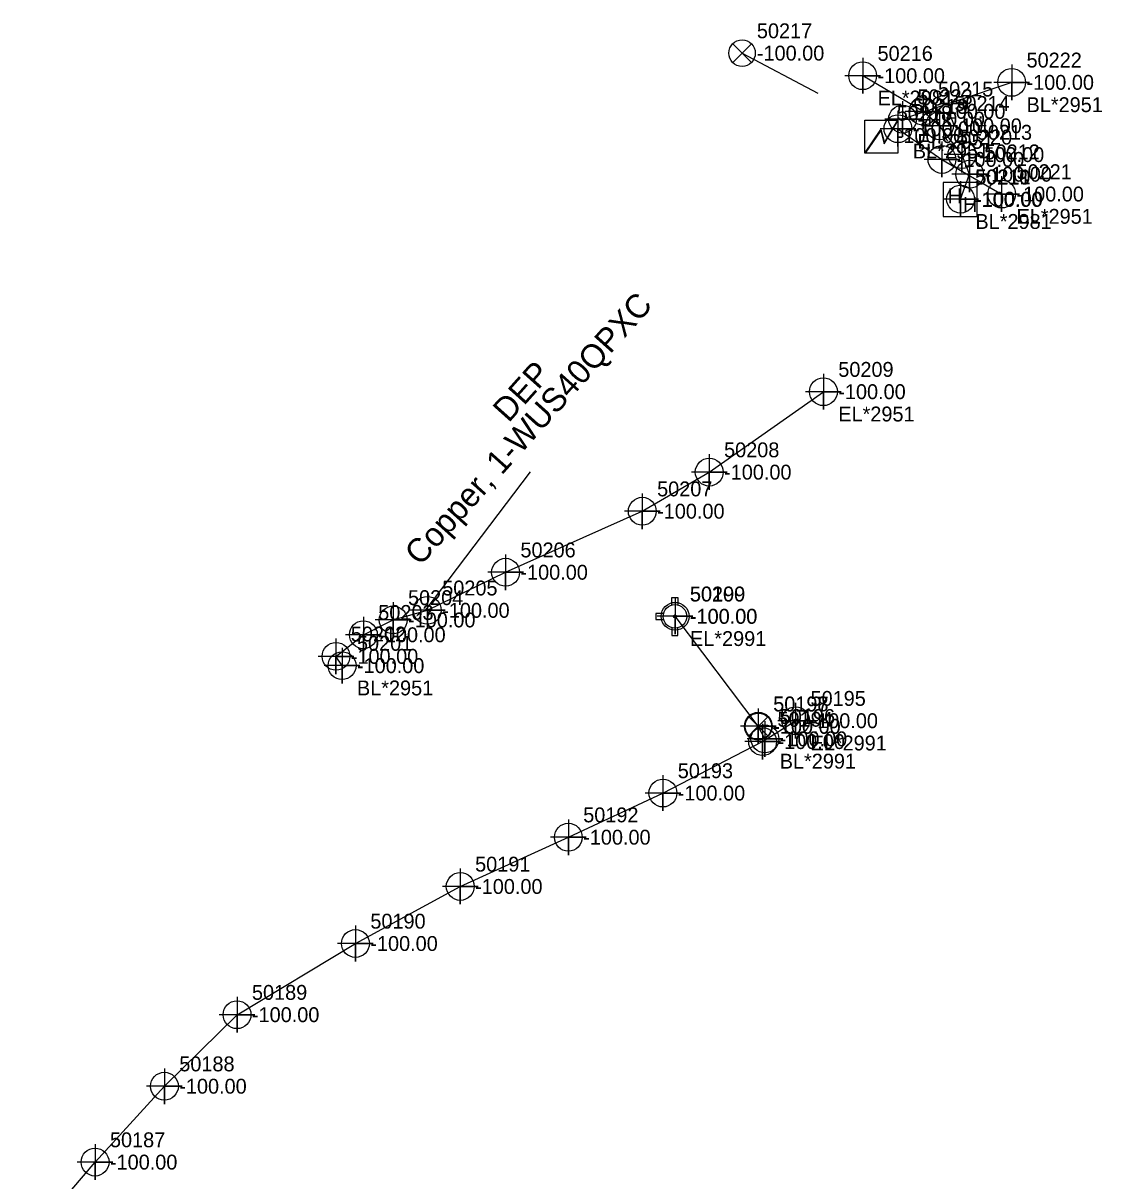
# Model space of a CAD drawing. Extents: x 2083698 to 2094313, y 743246 to 752873.
# Drawn here: x 2091263.2 to 2091444.6, y 750579.9 to 750774.5 of the extents above; entities that cross this region are included whole.
import ezdxf

# ---------------------------------------------------------------- set-up
doc = ezdxf.new("R2010")
doc.units = 0
for name, color, linetype in [('COGO Default Point Number', 7, 'Continuous'), ('Default Symbol CELL', 7, 'Continuous'), ('Default Symbol Cogo Number', 7, 'Continuous'), ('Exist Other Culture Area Outline', 7, 'Continuous'), ('Exist Property Corner CELL', 7, 'Continuous'), ('Exist Property Corner Cogo Comment', 7, 'Continuous'), ('Exist Property Deed Book Text', 7, 'Continuous'), ('Exist Property Iron Pin Leader', 7, 'Continuous'), ('Exist Property Iron Pin Text', 7, 'Continuous'), ('Exist Property Line', 7, 'Continuous'), ('Exist Property Line Leader', 7, 'Continuous'), ('Exist Property Monument Leader', 7, 'Continuous'), ('Exist Property Monument Text', 7, 'Continuous'), ('Exist Property Owner Text', 7, 'Continuous'), ('Exist Right of Way Easement Line Leader', 7, 'Continuous'), ('Exist Right of Way Easement Line Text', 7, 'Continuous'), ('Exist Right of Way Line', 7, 'Continuous'), ('Exist Right of Way Width CELL', 7, 'Continuous'), ('Exist Roads EOP', 7, 'Continuous'), ('Exist Roads EOP Cogo Number', 7, 'Continuous'), ('Exist Roads EOP Cogo Point CELL', 7, 'Continuous'), ('Exist Roads EOP Leader', 7, 'Continuous'), ('Exist Roads EOP Text', 7, 'Continuous'), ('Exist Utilities Power UG Cable SUE LOS B', 7, 'Continuous'), ('Exist Utilities Power UG Cable SUE LOS B Leader', 7, 'Continuous'), ('Exist Utilities Power UG Cable SUE LOS B Text', 7, 'Continuous'), ('Exist Utilities TV UG Cable SUE LOS B', 7, 'Continuous'), ('Exist Utilities Water UG Line SUE LOS B', 7, 'Continuous'), ('Exist Utilities Water UG Line SUE LOS C', 7, 'Continuous'), ('Raster_Level_1', 7, 'Continuous')]:
    doc.layers.add(name, color=color, linetype=linetype)

msp = doc.modelspace()

# ---------------------------------------------------------------- linework, layer by layer
at = {"layer": 'COGO Default Point Number'}
for points in [[(2091372.82, 750677.82), (2091372.82, 750671.82), (2091372.82, 750674.82), (2091375.82, 750674.82), (2091369.82, 750674.82)], [(2091393.09, 750660.26), (2091393.09, 750654.26), (2091393.09, 750657.26), (2091396.09, 750657.26), (2091390.09, 750657.26)], [(2091386.81, 750659.34), (2091386.81, 750653.34), (2091386.81, 750656.34), (2091389.81, 750656.34), (2091383.81, 750656.34)], [(2091387.53, 750656.75), (2091387.53, 750650.75), (2091387.53, 750653.75), (2091390.53, 750653.75), (2091384.53, 750653.75)], [(2091387.91, 750657.21), (2091387.91, 750651.21), (2091387.91, 750654.21), (2091390.91, 750654.21), (2091384.91, 750654.21)], [(2091370.76, 750648.1), (2091370.76, 750642.1), (2091370.76, 750645.1), (2091373.76, 750645.1), (2091367.76, 750645.1)], [(2091354.86, 750640.68), (2091354.86, 750634.68), (2091354.86, 750637.68), (2091357.86, 750637.68), (2091351.86, 750637.68)], [(2091336.68, 750632.4), (2091336.68, 750626.4), (2091336.68, 750629.4), (2091339.68, 750629.4), (2091333.68, 750629.4)], [(2091319.06, 750622.81), (2091319.06, 750616.81), (2091319.06, 750619.81), (2091322.06, 750619.81), (2091316.06, 750619.81)], [(2091299.15, 750610.84), (2091299.15, 750604.84), (2091299.15, 750607.84), (2091302.15, 750607.84), (2091296.15, 750607.84)], [(2091286.93, 750598.82), (2091286.93, 750592.82), (2091286.93, 750595.82), (2091289.93, 750595.82), (2091283.93, 750595.82)], [(2091275.27, 750586.06), (2091275.27, 750580.06), (2091275.27, 750583.06), (2091278.27, 750583.06), (2091272.27, 750583.06)]]:
    msp.add_lwpolyline(points, dxfattribs=at)
for centre in [(2091372.82, 750674.82), (2091386.81, 750656.34), (2091393.09, 750657.26), (2091387.53, 750653.75), (2091387.91, 750654.21), (2091370.76, 750645.1), (2091354.86, 750637.68), (2091336.68, 750629.4), (2091319.06, 750619.81), (2091299.15, 750607.84), (2091286.93, 750595.82), (2091275.27, 750583.06)]:
    msp.add_circle(centre, 2.34, dxfattribs=at)
at = {"layer": 'Exist Other Culture Area Outline'}
msp.add_line((2091407.59, 750755.63), (2091407.59, 750755.63), dxfattribs=at)
msp.add_lwpolyline([(2091404.75, 750758.24), (2091410.3, 750758.24), (2091410.3, 750752.69), (2091404.75, 750752.69)], close=True, dxfattribs=at)
for points in [[(2091404.75, 750752.69), (2091407.39, 750756.63), (2091408.02, 750754.42), (2091410.3, 750758.24)], [(2091404.82, 750752.69), (2091407.39, 750756.42), (2091407.98, 750754.24), (2091410.3, 750758.09)]]:
    msp.add_lwpolyline(points, dxfattribs=at)
at = {"layer": 'Exist Property Deed Book Text'}
msp.add_line((2091420.74, 750744.89), (2091420.74, 750744.89), dxfattribs=at)
msp.add_lwpolyline([(2091417.87, 750742.01), (2091423.62, 750742.01), (2091423.62, 750747.76), (2091417.87, 750747.76), (2091417.87, 750742.01)], dxfattribs=at)
at = {"layer": 'Exist Property Iron Pin Text'}
for points in [[(2091429.42, 750767.57), (2091429.42, 750761.57), (2091429.42, 750764.57), (2091432.42, 750764.57), (2091426.42, 750764.57)], [(2091411.07, 750761.4), (2091411.07, 750755.4), (2091411.07, 750758.4), (2091414.07, 750758.4), (2091408.07, 750758.4)], [(2091410.29, 750759.78), (2091410.29, 750753.78), (2091410.29, 750756.78), (2091413.29, 750756.78), (2091407.29, 750756.78)], [(2091417.69, 750754.62), (2091417.69, 750748.62), (2091417.69, 750751.62), (2091420.69, 750751.62), (2091414.69, 750751.62)], [(2091427.73, 750748.8), (2091427.73, 750742.8), (2091427.73, 750745.8), (2091430.73, 750745.8), (2091424.73, 750745.8)], [(2091397.76, 750715.57), (2091397.76, 750709.57), (2091397.76, 750712.57), (2091400.76, 750712.57), (2091394.76, 750712.57)], [(2091378.55, 750702.05), (2091378.55, 750696.05), (2091378.55, 750699.05), (2091381.55, 750699.05), (2091375.55, 750699.05)], [(2091367.29, 750695.48), (2091367.29, 750689.48), (2091367.29, 750692.48), (2091370.29, 750692.48), (2091364.29, 750692.48)], [(2091344.3, 750685.22), (2091344.3, 750679.22), (2091344.3, 750682.22), (2091347.3, 750682.22), (2091341.3, 750682.22)], [(2091325.4, 750677.2), (2091325.4, 750671.2), (2091325.4, 750674.2), (2091328.4, 750674.2), (2091322.4, 750674.2)], [(2091331.15, 750678.82), (2091331.15, 750672.82), (2091331.15, 750675.82), (2091334.15, 750675.82), (2091328.15, 750675.82)], [(2091320.39, 750674.71), (2091320.39, 750668.71), (2091320.39, 750671.71), (2091323.39, 750671.71), (2091317.39, 750671.71)], [(2091315.78, 750671.08), (2091315.78, 750665.08), (2091315.78, 750668.08), (2091318.78, 750668.08), (2091312.78, 750668.08)], [(2091316.81, 750669.52), (2091316.81, 750663.52), (2091316.81, 750666.52), (2091319.81, 750666.52), (2091313.81, 750666.52)]]:
    msp.add_lwpolyline(points, dxfattribs=at)
for centre in [(2091429.42, 750764.57), (2091410.29, 750756.78), (2091411.07, 750758.4), (2091417.69, 750751.62), (2091427.73, 750745.8), (2091397.76, 750712.57), (2091378.55, 750699.05), (2091367.29, 750692.48), (2091344.3, 750682.22), (2091331.15, 750675.82), (2091325.4, 750674.2), (2091320.39, 750671.71), (2091315.78, 750668.08), (2091316.81, 750666.52)]:
    msp.add_circle(centre, 2.34, dxfattribs=at)
at = {"layer": 'Exist Property Line Leader'}
for points in [[(2091404.36, 750768.69), (2091404.36, 750762.69), (2091404.36, 750765.69), (2091407.36, 750765.69), (2091401.36, 750765.69)], [(2091414.53, 750762.7), (2091414.53, 750756.7), (2091414.53, 750759.7), (2091417.53, 750759.7), (2091411.53, 750759.7)], [(2091417.28, 750760.27), (2091417.28, 750754.27), (2091417.28, 750757.27), (2091420.28, 750757.27), (2091414.28, 750757.27)], [(2091421.05, 750755.43), (2091421.05, 750749.43), (2091421.05, 750752.43), (2091424.05, 750752.43), (2091418.05, 750752.43)], [(2091422.35, 750752.13), (2091422.35, 750746.13), (2091422.35, 750749.13), (2091425.35, 750749.13), (2091419.35, 750749.13)], [(2091420.82, 750747.94), (2091420.82, 750741.94), (2091420.82, 750744.94), (2091423.82, 750744.94), (2091417.82, 750744.94)]]:
    msp.add_lwpolyline(points, dxfattribs=at)
for centre in [(2091404.36, 750765.69), (2091414.53, 750759.7), (2091417.28, 750757.27), (2091421.05, 750752.43), (2091422.35, 750749.13), (2091420.82, 750744.94)]:
    msp.add_circle(centre, 2.34, dxfattribs=at)
at = {"layer": 'Exist Roads EOP'}
for points in [[(2091385.65, 750771.07), (2091382.5, 750767.92), (2091384.07, 750769.49), (2091385.65, 750767.92), (2091382.5, 750771.07)], [(2091388.39, 750657.89), (2091385.24, 750654.74), (2091386.82, 750656.31), (2091388.39, 750654.74), (2091385.24, 750657.89)]]:
    msp.add_lwpolyline(points, dxfattribs=at)
for centre in [(2091384.07, 750769.49), (2091386.82, 750656.31)]:
    msp.add_circle(centre, 2.23, dxfattribs=at)
at = {"layer": 'Exist Utilities Power UG Cable SUE LOS B'}
msp.add_line((2091429.42, 750764.57), (2091411.07, 750758.4), dxfattribs=at)
for points in [[(2091410.29, 750756.78), (2091417.69, 750751.62), (2091427.73, 750745.8)], [(2091316.81, 750666.52), (2091315.78, 750668.08), (2091320.39, 750671.71), (2091325.4, 750674.2), (2091331.15, 750675.82), (2091344.3, 750682.22), (2091367.29, 750692.48), (2091378.55, 750699.05), (2091397.76, 750712.57)]]:
    msp.add_lwpolyline(points, dxfattribs=at)
at = {"layer": 'Exist Utilities Power UG Cable SUE LOS B Leader'}
msp.add_line((2091330.79, 750675.72), (2091348.52, 750699.12), dxfattribs=at)
at = {"layer": 'Exist Utilities TV UG Cable SUE LOS B'}
msp.add_lwpolyline([(2091420.82, 750744.94), (2091422.35, 750749.13), (2091421.05, 750752.43), (2091417.28, 750757.27), (2091414.53, 750759.7), (2091404.36, 750765.69)], dxfattribs=at)
at = {"layer": 'Exist Utilities Water UG Line SUE LOS B'}
for points in [[(2091387.91, 750654.21), (2091386.81, 750656.34), (2091372.82, 750674.82)], [(2091203.77, 750458.69), (2091231.15, 750515.51), (2091240.39, 750533.35), (2091250.07, 750550.21), (2091263.17, 750568.86), (2091275.27, 750583.06), (2091286.93, 750595.82), (2091299.15, 750607.84), (2091319.06, 750619.81), (2091336.68, 750629.4), (2091354.86, 750637.68), (2091370.76, 750645.1), (2091387.53, 750653.75), (2091393.09, 750657.26)]]:
    msp.add_lwpolyline(points, dxfattribs=at)
at = {"layer": 'Exist Utilities Water UG Line SUE LOS C'}
msp.add_line((2091384.07, 750769.49), (2091396.81, 750762.75), dxfattribs=at)
at = {"layer": 'Raster_Level_1'}
msp.add_line((2091372.79, 750674.8), (2091372.79, 750674.8), dxfattribs=at)
for points in [[(2091372.28, 750676.71), (2091372.28, 750678), (2091373.3, 750678), (2091373.3, 750676.69)], [(2091370.88, 750675.31), (2091369.59, 750675.31), (2091369.59, 750674.29), (2091370.88, 750674.29)], [(2091372.28, 750672.89), (2091372.28, 750671.6), (2091373.3, 750671.6), (2091373.3, 750672.91)]]:
    msp.add_lwpolyline(points, dxfattribs=at)
for radius in [1.98, 0.243]:
    msp.add_circle((2091372.79, 750674.8), radius, dxfattribs=at)

# ---------------------------------------------------------------- texts
at = {"layer": 'Default Symbol CELL'}
for s, p in [('50216', (2091406.86, 750768.19)), ('50215', (2091417.03, 750762.2)), ('50214', (2091419.78, 750759.77)), ('50213', (2091423.55, 750754.93)), ('50212', (2091424.85, 750751.63)), ('50211', (2091423.32, 750747.44))]:
    msp.add_text(s, height=2.5, dxfattribs=at).set_placement(p)
at = {"layer": 'Default Symbol Cogo Number'}
for p in [(2091406.86, 750764.44), (2091417.03, 750758.45), (2091419.78, 750756.02), (2091423.55, 750751.18), (2091424.85, 750747.88), (2091423.32, 750743.69)]:
    msp.add_text('-100.00', height=2.5, dxfattribs=at).set_placement(p)
at = {"layer": 'Exist Property Corner CELL'}
for s, p in [('EL*2981', (2091406.86, 750760.69)), ('BL*2981', (2091423.32, 750739.94))]:
    msp.add_text(s, height=2.5, dxfattribs=at).set_placement(p)
at = {"layer": 'Exist Property Corner Cogo Comment'}
msp.add_text('-100.00', height=2.5, dxfattribs=at).set_placement((2091423.24, 750743.64))
at = {"layer": 'Exist Property Deed Book Text'}
for p in [(2091418.65, 750744.24), (2091421.23, 750742.78)]:
    msp.add_text('H', height=2.5, dxfattribs=at).set_placement(p)
at = {"layer": 'Exist Property Iron Pin Leader'}
for s, p in [('50222', (2091431.92, 750767.07)), ('50223', (2091413.57, 750760.9)), ('50219', (2091412.79, 750759.28)), ('50220', (2091420.19, 750754.12)), ('50221', (2091430.23, 750748.3)), ('50209', (2091400.26, 750715.07)), ('50208', (2091381.05, 750701.55)), ('50207', (2091369.79, 750694.98)), ('50206', (2091346.8, 750684.72)), ('50204', (2091327.9, 750676.7)), ('50205', (2091333.65, 750678.32)), ('50203', (2091322.89, 750674.21)), ('50202', (2091318.28, 750670.58)), ('50201', (2091319.31, 750669.02))]:
    msp.add_text(s, height=2.5, dxfattribs=at).set_placement(p)
at = {"layer": 'Exist Property Line'}
for p in [(2091375.32, 750673.57), (2091395.59, 750656.01), (2091389.31, 750655.09), (2091390.03, 750652.5), (2091390.41, 750652.96), (2091373.26, 750643.85), (2091357.36, 750636.43), (2091339.18, 750628.15), (2091321.56, 750618.56), (2091301.65, 750606.59), (2091289.43, 750594.57), (2091277.77, 750581.81)]:
    msp.add_text('-100.00', height=2.5, dxfattribs=at).set_placement(p)
at = {"layer": 'Exist Property Monument Leader'}
for s, p in [('BL*2951', (2091431.92, 750759.57)), ('EL*2951', (2091413.57, 750753.4)), ('BL*2951', (2091412.79, 750751.78)), ('EL*2951', (2091430.23, 750740.8)), ('EL*2951', (2091400.26, 750707.57)), ('BL*2951', (2091319.31, 750661.52))]:
    msp.add_text(s, height=2.5, dxfattribs=at).set_placement(p)
at = {"layer": 'Exist Property Monument Text'}
for p in [(2091431.92, 750763.32), (2091413.57, 750757.15), (2091412.79, 750755.53), (2091420.19, 750750.37), (2091430.23, 750744.55), (2091400.26, 750711.32), (2091381.05, 750697.8), (2091369.79, 750691.23), (2091346.8, 750680.97), (2091327.9, 750672.95), (2091333.65, 750674.57), (2091322.89, 750670.46), (2091318.28, 750666.83), (2091319.31, 750665.27)]:
    msp.add_text('-100.00', height=2.5, dxfattribs=at).set_placement(p)
at = {"layer": 'Exist Property Owner Text'}
msp.add_text('50210', height=2.5, dxfattribs=at).set_placement((2091423.24, 750747.39))
at = {"layer": 'Exist Right of Way Easement Line Leader'}
msp.add_text('-100.00', height=2.5, dxfattribs=at).set_placement((2091375.29, 750673.55))
at = {"layer": 'Exist Right of Way Easement Line Text'}
msp.add_text('50200', height=2.5, dxfattribs=at).set_placement((2091375.29, 750677.3))
at = {"layer": 'Exist Right of Way Line'}
for s, p in [('50199', (2091375.32, 750677.32)), ('50195', (2091395.59, 750659.76)), ('50198', (2091389.31, 750658.84)), ('50194', (2091390.03, 750656.25)), ('50196', (2091390.41, 750656.71)), ('50193', (2091373.26, 750647.6)), ('50192', (2091357.36, 750640.18)), ('50191', (2091339.18, 750631.9)), ('50190', (2091321.56, 750622.31)), ('50189', (2091301.65, 750610.34)), ('50188', (2091289.43, 750598.32)), ('50187', (2091277.77, 750585.56))]:
    msp.add_text(s, height=2.5, dxfattribs=at).set_placement(p)
at = {"layer": 'Exist Right of Way Width CELL'}
for s, p in [('EL*2991', (2091375.32, 750669.82)), ('EL*2991', (2091395.59, 750652.26)), ('BL*2991', (2091390.41, 750649.21))]:
    msp.add_text(s, height=2.5, dxfattribs=at).set_placement(p)
at = {"layer": 'Exist Roads EOP Cogo Number'}
msp.add_text('-100.00', height=2.5, dxfattribs=at).set_placement((2091410.09, 750754.38))
at = {"layer": 'Exist Roads EOP Cogo Point CELL'}
msp.add_text('50218', height=2.5, dxfattribs=at).set_placement((2091410.09, 750758.13))
at = {"layer": 'Exist Roads EOP Leader'}
for p in [(2091386.57, 750768.24), (2091389.32, 750655.06)]:
    msp.add_text('-100.00', height=2.5, dxfattribs=at).set_placement(p)
at = {"layer": 'Exist Roads EOP Text'}
for s, p in [('50217', (2091386.57, 750771.99)), ('50197', (2091389.32, 750658.81))]:
    msp.add_text(s, height=2.5, dxfattribs=at).set_placement(p)
at = {"layer": 'Exist Utilities Power UG Cable SUE LOS B Text'}
for s, p in [('Copper, 1-WUS40QPXC', (2091329.96, 750683.14)), ('DEP ', (2091344.81, 750707.23))]:
    msp.add_text(s, height=4, rotation=48.1597, dxfattribs=at).set_placement(p)

doc.saveas('drawing.dxf')
